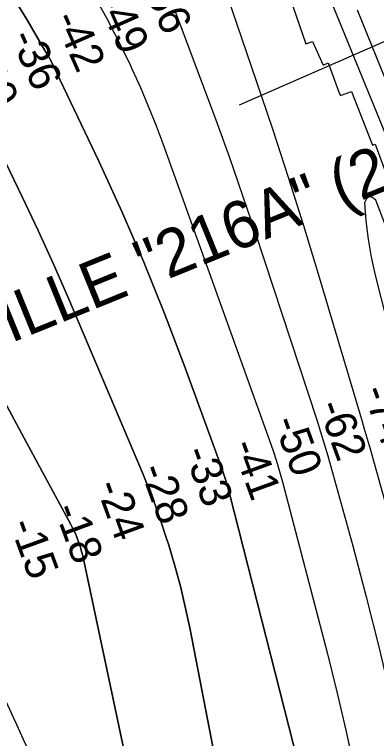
# Model space of a CAD drawing. Extents: x 3329297 to 3367176, y 649250 to 674653.
# Drawn here: x 3341115 to 3341882, y 664750 to 666285 of the extents above; entities that cross this region are included whole.
import ezdxf

# ---------------------------------------------------------------- set-up
doc = ezdxf.new("R2010")
doc.units = 0
for name, color, linetype in [('V-CHAN-NAID', 7, 'Continuous'), ('V-RIVR-EDGE', 7, 'Continuous'), ('V-RIVR-RANG', 7, 'Continuous'), ('V-RRAP-RVMT', 7, 'Continuous'), ('V-TOPO-DPTH', 7, 'Continuous'), ('V-TOPO-MAJR', 7, 'Continuous'), ('V-TOPO-MINR', 7, 'Continuous')]:
    doc.layers.add(name, color=color, linetype=linetype)

msp = doc.modelspace()

# ---------------------------------------------------------------- linework, layer by layer
at = {"layer": 'V-RIVR-EDGE'}
msp.add_spline([(3342816.4, 664076.7), (3342812.8, 664100.7), (3342811.2, 664114.7), (3342810.5, 664125.2), (3342811.7, 664129.4), (3342815.9, 664131.4), (3342822.1, 664131), (3342827.6, 664133.7), (3342828, 664138.7), (3342825.7, 664163.5), (3342823, 664169.3), (3342818, 664185.3), (3342816.5, 664200), (3342816.9, 664208.9), (3342818.1, 664220.9), (3342817.3, 664227.1), (3342814.7, 664243.4), (3342809.3, 664257.4), (3342808.5, 664264), (3342808.9, 664272.5), (3342814.8, 664296.2), (3342814.8, 664305.5), (3342810.6, 664319.5), (3342799.8, 664338.9), (3342790.9, 664350.1), (3342779.7, 664360.3), (3342778.5, 664365.3), (3342779.3, 664369.2), (3342779.7, 664370.7), (3342785.9, 664376.9), (3342798.3, 664388.1), (3342804.2, 664396.3), (3342807.7, 664410.2), (3342807.3, 664416.8), (3342805, 664421.5), (3342805, 664424.2), (3342805.1, 664435), (3342805.5, 664451.3), (3342803.6, 664468.4), (3342800.1, 664485.5), (3342800.2, 664492.1), (3342800.6, 664495.9), (3342805.6, 664499.4), (3342810.3, 664507.2), (3342811.5, 664513.7), (3342812.6, 664526.5), (3342808.8, 664554.1), (3342808.5, 664564.6), (3342812, 664571.5), (3342819.8, 664577.7), (3342825.2, 664588.6), (3342825.6, 664596.7), (3342825.3, 664604.1), (3342821.4, 664610.7), (3342817.5, 664623.9), (3342808.6, 664632), (3342807.5, 664639), (3342807.5, 664645.6), (3342805.6, 664651), (3342795.5, 664667.7), (3342786.3, 664683.3), (3342782.8, 664682.1), (3342779.3, 664685.6), (3342772.4, 664698.8), (3342765, 664705.8), (3342757.7, 664715.1), (3342755, 664721), (3342755, 664725.2), (3342756.9, 664729.5), (3342762.4, 664734.9), (3342763.2, 664745.8), (3342759.3, 664768.7), (3342756.7, 664780.7), (3342750.5, 664796.2), (3342738.9, 664818.3), (3342728.9, 664839.3), (3342718.8, 664850.6), (3342704.5, 664870.4), (3342673.2, 664906.9), (3342667, 664917), (3342662.4, 664928.7), (3342645.8, 664948.1), (3342638.8, 664957.4), (3342632.6, 664969.9), (3342630.7, 664978), (3342626.9, 664985), (3342614.9, 664996.7), (3342611.4, 664999.4), (3342609.8, 665001.3), (3342609.9, 665006.4), (3342606.8, 665010.2), (3342597.9, 665020.4), (3342593.2, 665025.4), (3342592.5, 665033.2), (3342590.9, 665044.4), (3342589.4, 665054.5), (3342588.3, 665065.4), (3342586, 665077), (3342585.2, 665086.7), (3342585.3, 665096.4), (3342584.9, 665101), (3342582.9, 665104.2), (3342580.2, 665109.6), (3342577.2, 665117), (3342577.2, 665122.8), (3342577.2, 665131.7), (3342577.2, 665142.6), (3342577.3, 665154.2), (3342576.1, 665167.8), (3342572.7, 665193), (3342566.9, 665215.1), (3342563.5, 665229.5), (3342558.9, 665239.9), (3342557.3, 665244.2), (3342555.4, 665255.5), (3342553.1, 665268.7), (3342549.3, 665284.6), (3342541.6, 665307.1), (3342537.3, 665321.8), (3342532, 665340.1), (3342533.5, 665343.6), (3342533.5, 665349.8), (3342527, 665368.4), (3342525.5, 665379.6), (3342523.5, 665388.2), (3342518.1, 665403.7), (3342515.5, 665416.1), (3342514.3, 665430.9), (3342508.6, 665450.6), (3342503.2, 665470.8), (3342492.4, 665490.6), (3342491.6, 665499.2), (3342490.9, 665508.5), (3342486.3, 665532.9), (3342483.6, 665545.3), (3342477.8, 665557.8), (3342475.9, 665580.3), (3342474.8, 665594.2), (3342470.2, 665605.5), (3342467.9, 665614.4), (3342467.1, 665629.5), (3342466.4, 665643.5), (3342466.8, 665662.1), (3342467.3, 665679.6), (3342463.4, 665695.5), (3342454.9, 665713.7), (3342445.7, 665732.3), (3342448.4, 665735.4), (3342449.6, 665735.1), (3342454.6, 665728.8), (3342456.1, 665730.4), (3342456.1, 665730.8), (3342455.4, 665734.7), (3342442.2, 665751), (3342428.7, 665771.6), (3342413.6, 665800.7), (3342398.6, 665832.5), (3342380.5, 665869.4), (3342358.9, 665914.1), (3342350, 665938.5), (3342337.3, 665963.4), (3342312.2, 666021.6), (3342297.2, 666058.5), (3342281.7, 666092.6), (3342274.8, 666112.4), (3342267.5, 666136.1), (3342262.9, 666166), (3342261.4, 666190.8), (3342261.4, 666198.6), (3342257.6, 666197.8), (3342255.2, 666199.7), (3342252.9, 666205.2), (3342252.6, 666212.5), (3342252.6, 666219.1), (3342250.3, 666232.7), (3342241.8, 666258.3), (3342236.1, 666285.9), (3342231.8, 666289), (3342227.6, 666291.7), (3342219, 666302.6), (3342218.7, 666306.9), (3342219.1, 666312.3), (3342210.2, 666314.2), (3342205.1, 666318.9), (3342204, 666324.3), (3342204, 666330.2), (3342202.1, 666339.1), (3342191.6, 666356.6), (3342180, 666369), (3342175.4, 666377.5), (3342165, 666397), (3342154.6, 666421.8), (3342139.9, 666463.3), (3342130.7, 666487.8), (3342123, 666506.4), (3342111.8, 666527.4), (3342098.7, 666554.2), (3342094.8, 666565.8), (3342092.5, 666581.7), (3342088.7, 666594.5), (3342085.2, 666612.8), (3342082.2, 666622.1), (3342072.9, 666631.8), (3342063.2, 666645.4), (3342057.4, 666657.8), (3342049.7, 666678), (3342048.2, 666693.1), (3342050.2, 666696.6), (3342051, 666704.4), (3342046.7, 666709), (3342039.4, 666716.8), (3342032.4, 666729.2), (3342015.8, 666761.1), (3342003.1, 666780.9), (3341996.1, 666786.3), (3341994.9, 666792.6), (3341992.6, 666796.4), (3341983, 666812), (3341967.1, 666835.3), (3341953.6, 666848.9), (3341946.6, 666857.4), (3341940.5, 666867.9), (3341935.8, 666874.1), (3341919.2, 666884.3), (3341915.7, 666890.1), (3341911.4, 666900.2), (3341899.8, 666913.8), (3341894.8, 666921.2), (3341889, 666931.6), (3341869.3, 666956.9), (3341855, 666974.8), (3341848.8, 666978.7), (3341839.5, 666986.8), (3341829.1, 667000.4), (3341821.8, 667015.2), (3341819.1, 667024.9), (3341817.1, 667031.1), (3341806.3, 667038.9), (3341788.1, 667056.8), (3341778.5, 667070), (3341769.6, 667076.2), (3341763, 667079.7), (3341756, 667089), (3341748.3, 667099.5), (3341738.6, 667112.3), (3341730.9, 667120.1), (3341719.3, 667133.7), (3341714.7, 667143), (3341706.5, 667156.6), (3341694.9, 667171.8), (3341682.2, 667199), (3341673.7, 667217.2), (3341665.7, 667244.8), (3341658.4, 667270.8), (3341654.5, 667280.9), (3341646.8, 667297.6), (3341633.7, 667325.5), (3341621.3, 667347.3), (3341603.9, 667370.6), (3341601.6, 667379.1), (3341595.1, 667392.3), (3341586.6, 667412.5), (3341578.1, 667435.8), (3341568.4, 667448.2), (3341554.1, 667467.6), (3341537.5, 667492.5), (3341516.7, 667524), (3341476.1, 667581.9), (3341429.7, 667650.2), (3341398, 667697.2), (3341371, 667737.2), (3341354.8, 667763.6), (3341343.5, 667778.4), (3341338.9, 667782.3), (3341332.3, 667790.1), (3341325.4, 667806), (3341317.7, 667814.2), (3341305.3, 667827.4), (3341300.6, 667833.2), (3341282.9, 667869.7), (3341259.7, 667911.2), (3341224.6, 667969.5), (3341190.6, 668018.4), (3341159.7, 668067), (3341126, 668105.5), (3341085.8, 668151.7), (3341034.8, 668213.1), (3340998.8, 668250.8), (3340967.1, 668282.3), (3340929.9, 668312.7), (3340887.4, 668350), (3340852.5, 668378), (3340818.1, 668406), (3340783.6, 668439.1), (3340747.7, 668476), (3340722.9, 668504.4), (3340704.4, 668525.7), (3340693.9, 668537), (3340680.7, 668543.2), (3340672.6, 668546.8), (3340664.5, 668552.6), (3340650.9, 668563.5), (3340645.9, 668568.9), (3340640.9, 668576.7), (3340634.7, 668584.1), (3340619.6, 668601.6), (3340609.5, 668604.7), (3340603.7, 668609), (3340599.1, 668614.4), (3340595.6, 668621), (3340589.4, 668627.2), (3340567.8, 668645.9), (3340550, 668659.1), (3340496.9, 668702.7), (3340430.8, 668760.6), (3340383.9, 668798.8), (3340346.8, 668824.5), (3340317, 668845.1), (3340289.9, 668863.4), (3340255.4, 668891.8), (3340209.4, 668936.1), (3340181.1, 668962.9), (3340159.1, 668977.3), (3340134.3, 668996.4), (3340120.7, 669009.2), (3340113.4, 669017.8), (3340109.9, 669023.6), (3340107.6, 669025.9), (3340099.8, 669026.7), (3340094.4, 669027.9), (3340089.4, 669030.2), (3340085.1, 669036.5), (3340084.8, 669043), (3340082.1, 669046.2), (3340066.2, 669059), (3340051.1, 669071.4), (3340041.8, 669077.7), (3339987.6, 669116.2), (3339929.5, 669149.3), (3339882.3, 669177.3), (3339823.8, 669212), (3339768.8, 669245.9), (3339704.9, 669289.5), (3339659.6, 669320.6), (3339614, 669359.5), (3339576, 669382.9), (3339562.9, 669393), (3339559.4, 669394.5), (3339555.9, 669394.2), (3339553.2, 669389.9), (3339550.8, 669388.7), (3339546.2, 669392.2), (3339540.4, 669395.4), (3339537.3, 669393), (3339533, 669392.7), (3339518.7, 669398.1), (3339507.8, 669404.7), (3339498.9, 669411.4), (3339490, 669411.4), (3339486.5, 669416), (3339483.4, 669417.6), (3339473.4, 669420.7), (3339460.6, 669427.7), (3339447.8, 669435.5), (3339435.4, 669443.3), (3339423.8, 669453.4), (3339413.4, 669464.7), (3339407.9, 669471.3), (3339393.6, 669479.5), (3339378.1, 669489.2), (3339357.6, 669502.4), (3339355.7, 669504.8), (3339358.4, 669506.3), (3339359.6, 669509.4), (3339359.2, 669511), (3339356.5, 669515.3), (3339347.2, 669516.8), (3339341.3, 669512.6), (3339338.2, 669513.4), (3339320.8, 669525.8), (3339311.2, 669534.8), (3339296.1, 669548.8), (3339293.3, 669550.3), (3339286.4, 669549.2), (3339280.9, 669546.5), (3339277.1, 669546.5), (3339268.1, 669550), (3339250.7, 669559.7), (3339229, 669575.7), (3339210.8, 669587), (3339202.3, 669595.1), (3339200.4, 669599.4), (3339200, 669604.8), (3339198.1, 669611), (3339183, 669622.7), (3339166.4, 669632.4)], degree=3, dxfattribs=at)
at = {"layer": 'V-RIVR-RANG'}
msp.add_line((3342544.3, 666509.7), (3341591.5, 666092.8), dxfattribs=at)
at = {"layer": 'V-RRAP-RVMT'}
for p, q in [((3341687.5, 666352.9), (3341732.7, 666222.9)), ((3341732.7, 666222.9), (3341746.8, 666227.5)), ((3341746.8, 666227.5), (3341769.6, 666177.5)), ((3341769.6, 666177.5), (3341779.9, 666182.3)), ((3341779.9, 666182.3), (3341803.6, 666116.4)), ((3341803.6, 666116.4), (3341804.9, 666116.9)), ((3341804.9, 666116.9), (3341806.4, 666112.9)), ((3341806.4, 666112.9), (3341829.2, 666121.7)), ((3341829.2, 666121.7), (3341873.7, 666008)), ((3341873.7, 666008), (3341879.3, 666009.7)), ((3341879.3, 666009.7), (3341922.6, 665892.8))]:
    msp.add_line(p, q, dxfattribs=at)
at = {"layer": 'V-TOPO-DPTH'}
for points in [[(3341116.3, 666314.7), (3341142.2, 666272.1), (3341179.4, 666208.9), (3341186, 666197.4), (3341192.4, 666185.8), (3341198.4, 666174.1), (3341204.2, 666162.2), (3341293.5, 665974.2), (3341342.4, 665867.6), (3341389.2, 665760.1), (3341432.9, 665651.4), (3341474.7, 665541.8), (3341552.5, 665328.7), (3341557.6, 665314.1), (3341562.4, 665299.4), (3341566.7, 665284.6), (3341570.8, 665269.6), (3341745.5, 664584)], [(3341745.5, 664584), (3341570.8, 665269.6), (3341566.7, 665284.6), (3341562.4, 665299.4), (3341557.6, 665314.1), (3341552.5, 665328.7), (3341474.7, 665541.8), (3341432.9, 665651.4), (3341389.2, 665760.1), (3341342.4, 665867.6), (3341293.5, 665974.2), (3341204.2, 666162.2), (3341198.4, 666174.1), (3341192.4, 666185.8), (3341186, 666197.4), (3341179.4, 666208.9), (3341142.2, 666272.1), (3341116.3, 666314.7)], [(3341096.5, 665970.2), (3341131.3, 665898.7), (3341165.3, 665826.8), (3341197.9, 665754.3), (3341229.7, 665681.4), (3341386, 665313.3), (3341399.8, 665279.5), (3341412.9, 665245.5), (3341425.1, 665211.1), (3341436.6, 665176.5), (3341441.9, 665159.8), (3341454.8, 665116.5), (3341466.7, 665072.9), (3341477, 665029), (3341486.4, 664984.7), (3341595.2, 664422.2), (3341597, 664411.7), (3341598.5, 664401.2), (3341599.6, 664390.7), (3341600.5, 664380.1), (3341621.1, 664051.3), (3341628.4, 663914.8), (3341634, 663778.4)], [(3341634, 663778.4), (3341628.4, 663914.8), (3341621.1, 664051.3), (3341600.5, 664380.1), (3341599.6, 664390.7), (3341598.5, 664401.2), (3341597, 664411.7), (3341595.2, 664422.2), (3341486.4, 664984.7), (3341477, 665029), (3341466.7, 665072.9), (3341454.8, 665116.5), (3341441.9, 665159.8), (3341436.6, 665176.5), (3341425.1, 665211.1), (3341412.9, 665245.5), (3341399.8, 665279.5), (3341386, 665313.3), (3341229.7, 665681.4), (3341197.9, 665754.3), (3341165.3, 665826.8), (3341131.3, 665898.7), (3341096.5, 665970.2)], [(3341438.8, 663285), (3341451.4, 663841.6), (3341451.8, 663931), (3341450.1, 664020.3), (3341445.2, 664109.5), (3341438.1, 664198.6), (3341424.8, 664335.6), (3341422.5, 664356.1), (3341419.7, 664376.5), (3341416.2, 664396.7), (3341412.3, 664417), (3341262.8, 665124.1), (3341260.5, 665134.4), (3341257.8, 665144.6), (3341254.8, 665154.8), (3341251.6, 665164.8), (3341247.9, 665174.8), (3341243.9, 665184.5), (3341239.4, 665194.1), (3341234.6, 665203.5), (3341140.2, 665377.5), (3341088.4, 665474)], [(3341438.8, 663285), (3341451.4, 663841.6), (3341451.8, 663931), (3341450.1, 664020.3), (3341445.2, 664109.5), (3341438.1, 664198.6), (3341424.8, 664335.6), (3341422.5, 664356.1), (3341419.7, 664376.5), (3341416.2, 664396.7), (3341412.3, 664417), (3341262.8, 665124.1), (3341260.5, 665134.4), (3341257.8, 665144.6), (3341254.8, 665154.8), (3341251.6, 665164.8), (3341247.9, 665174.8), (3341243.9, 665184.5), (3341239.4, 665194.1), (3341234.6, 665203.5), (3341140.2, 665377.5), (3341088.4, 665474)]]:
    msp.add_lwpolyline(points, dxfattribs=at)
at = {"layer": 'V-TOPO-MAJR'}
msp.add_lwpolyline([(3341291.6, 666310.2), (3341309.6, 666277.7), (3341327, 666244.9), (3341343.7, 666211.6), (3341359.9, 666178.2), (3341364.4, 666168.5), (3341381.9, 666129.8), (3341398.6, 666090.7), (3341414.3, 666051.2), (3341429.2, 666011.4), (3341655.7, 665381.8), (3341663.2, 665360.1), (3341670.3, 665338.3), (3341676.8, 665316.3), (3341682.9, 665294.2), (3341778.2, 664929.7), (3341798.5, 664848.8), (3341817.6, 664767.8), (3341834.9, 664686.3)], dxfattribs=at)
at = {"layer": 'V-TOPO-MINR'}
for points in [[(3341748.6, 666404.3), (3341992, 665810), (3342012.8, 665758.2), (3342033.2, 665706.3), (3342053, 665654.1), (3342072.3, 665601.7), (3342106, 665508.5), (3342108.1, 665502.7), (3342110.1, 665496.7), (3342112.1, 665490.8), (3342114.1, 665484.9), (3342233.7, 665118.3), (3342265.3, 665018.3), (3342295.5, 664918), (3342323.9, 664817), (3342351, 664715.7)], [(3341116.3, 666314.7), (3341142.2, 666272.1), (3341179.4, 666208.9), (3341186, 666197.4), (3341192.4, 666185.8), (3341198.4, 666174.1), (3341204.2, 666162.2), (3341293.5, 665974.2), (3341342.4, 665867.6), (3341389.2, 665760.1), (3341432.9, 665651.4), (3341474.7, 665541.8), (3341552.5, 665328.7), (3341557.6, 665314.1), (3341562.4, 665299.4), (3341566.7, 665284.6), (3341570.8, 665269.6), (3341745.5, 664584)], [(3342047, 664684.3), (3342022.5, 664791.4), (3341996.8, 664898.1), (3341969.2, 665004.4), (3341940.5, 665110.4), (3341869.4, 665363.5), (3341863.4, 665384.6), (3341857.3, 665405.7), (3341851.2, 665426.7), (3341845, 665447.7), (3341759.4, 665734.4), (3341728.1, 665837.1), (3341695.9, 665939.5), (3341662.6, 666041.6), (3341628.3, 666143.4), (3341567.1, 666322.1)], [(3341455.5, 666290.9), (3341512.4, 666141), (3341542, 666061.4), (3341570.8, 665981.5), (3341598.6, 665901.2), (3341625.7, 665820.7), (3341755.6, 665425.4), (3341763.7, 665400.1), (3341771.5, 665374.8), (3341779, 665349.3), (3341786.3, 665323.7), (3341832, 665158.8), (3341860.8, 665050.5), (3341888.3, 664941.9), (3341913.6, 664832.7), (3341937.5, 664723.2)], [(3341841.6, 666294.6), (3341872, 666219.9), (3341902, 666145), (3341931.5, 666069.9), (3341960.6, 665994.6), (3342128.1, 665557.2), (3342137.1, 665533.5), (3342146, 665509.7), (3342154.6, 665485.8), (3342163.2, 665461.9), (3342195, 665371.9), (3342219.3, 665303), (3342243.5, 665234), (3342267.6, 665165), (3342291.7, 665096), (3342358.6, 664903.8), (3342372.5, 664864), (3342386.6, 664824.3), (3342400.8, 664784.7), (3342415.2, 664745.1)], [(3341096.5, 665970.2), (3341131.3, 665898.7), (3341165.3, 665826.8), (3341197.9, 665754.3), (3341229.7, 665681.4), (3341386, 665313.3), (3341399.8, 665279.5), (3341412.9, 665245.5), (3341425.1, 665211.1), (3341436.6, 665176.5), (3341441.9, 665159.8), (3341454.8, 665116.5), (3341466.7, 665072.9), (3341477, 665029), (3341486.4, 664984.7), (3341595.2, 664422.2), (3341597, 664411.7), (3341598.5, 664401.2), (3341599.6, 664390.7), (3341600.5, 664380.1), (3341621.1, 664051.3), (3341628.4, 663914.8), (3341634, 663778.4)], [(3342027.3, 665508.6), (3341881.2, 665891), (3341873.6, 665896.9), (3341866.9, 665898.8), (3341861.5, 665894.4), (3341856.9, 665885.9), (3341859.9, 665847.2), (3341864.4, 665808.7), (3341871.2, 665770.5), (3341879.6, 665732.6), (3341940.4, 665492.6)], [(3341088.4, 665474), (3341140.2, 665377.5), (3341234.6, 665203.5), (3341239.4, 665194.1), (3341243.9, 665184.5), (3341247.9, 665174.8), (3341251.6, 665164.8), (3341254.8, 665154.8), (3341257.8, 665144.6), (3341260.5, 665134.4), (3341262.8, 665124.1), (3341412.3, 664417), (3341416.2, 664396.7), (3341419.7, 664376.5), (3341422.5, 664356.1), (3341424.8, 664335.6), (3341438.1, 664198.6), (3341445.2, 664109.5), (3341450.1, 664020.3), (3341451.8, 663931), (3341451.4, 663841.6), (3341438.8, 663285)], [(3340981, 665080.3), (3341303.8, 664375.7), (3341308.9, 664360.6), (3341311.1, 664344.9), (3341311.3, 664328.6), (3341301.1, 664203.6), (3341294.6, 664124.5), (3341288, 664045.3), (3341281.3, 663966.2), (3341274.6, 663887.1), (3341222.9, 663289.5)]]:
    msp.add_lwpolyline(points, dxfattribs=at)

# ---------------------------------------------------------------- texts
at = {"layer": 'V-CHAN-NAID'}
msp.add_text('BURTVILLE "216A" (215.6)', height=100, rotation=22.1313, dxfattribs=at).set_placement((3340686.9, 665417))
at = {"layer": 'V-RIVR-RANG'}
for s, rotation, p in [('-56', 293.8301, (3341380.2, 666356.1)), ('-49', 293.8301, (3341289.6, 666313.7)), ('-42', 293.8301, (3341196.8, 666276.2)), ('-36', 293.8301, (3341104.8, 666237)), ('-30', 293.8301, (3341012.9, 666197.5)), ('-74', 289.9584, (3341852, 665487.2)), ('-62', 289.9584, (3341757.1, 665455.5)), ('-50', 289.9584, (3341662.9, 665421.9)), ('-41', 289.9584, (3341574.6, 665372.1)), ('-33', 289.9584, (3341473.4, 665357.8)), ('-28', 289.9584, (3341380.4, 665320.9)), ('-24', 289.9584, (3341286.6, 665286.3)), ('-18', 289.9584, (3341198, 665237.2)), ('-15', 289.9584, (3341103.6, 665204.3))]:
    msp.add_text(s, height=67, rotation=rotation, dxfattribs=at).set_placement(p)

doc.saveas('drawing.dxf')
